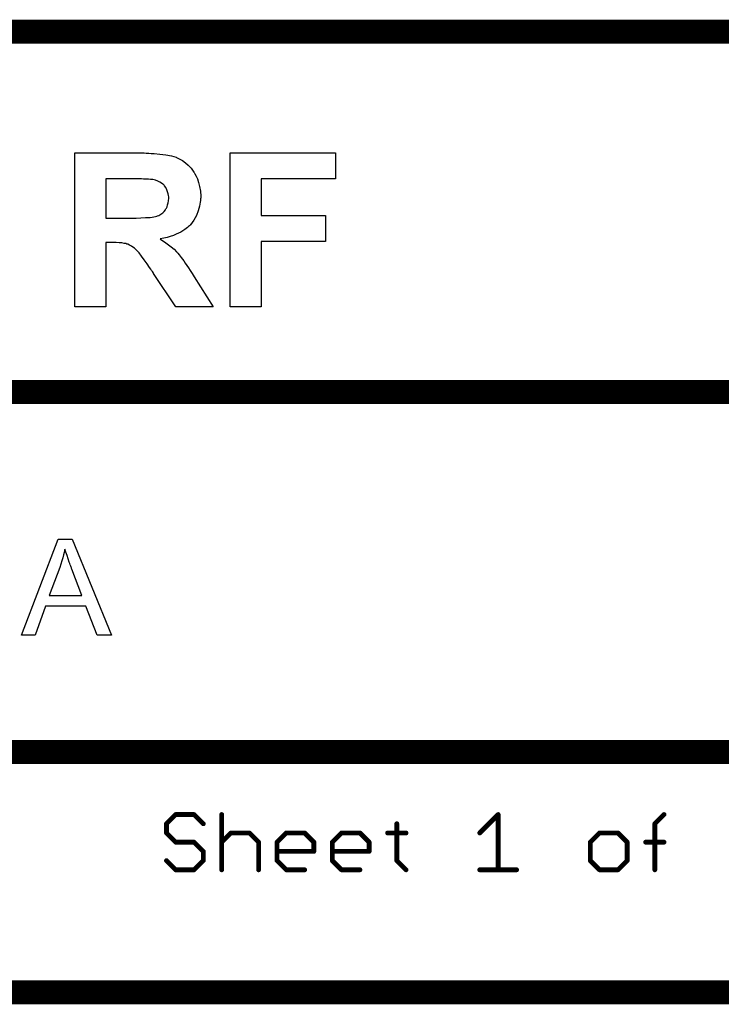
# Model space of a CAD drawing. Extents: x -1.5 to 9, y -3 to 5.
# Tile 265 of 368: x 7.84 to 8.424, y -3.01 to -2.19. Entities that reach past the tile are written whole.
import ezdxf

# ---------------------------------------------------------------- set-up
doc = ezdxf.new("R2010")
doc.units = 0
doc.layers.get('0').update_dxf_attribs({"linetype": 'CONTINUOUS'})
doc.layers.add('qfn16-30-34-a_mechanical_19', color=1, linetype='CONTINUOUS')

# ---------------------------------------------------------------- blocks, each defined once
blk = doc.blocks.new('D56')
at = {"const_width": 0.001}
blk.add_lwpolyline([(-0.0005, 0, 1), (0.0005, 0, 1)], format="xyb", close=True, dxfattribs=at)
blk = doc.blocks.new('D57')
at = {"const_width": 0.002}
blk.add_lwpolyline([(-0.001, 0, 1), (0.001, 0, 1)], format="xyb", close=True, dxfattribs=at)

msp = doc.modelspace()

# ---------------------------------------------------------------- linework, layer by layer
at = {"layer": 'qfn16-30-34-a_mechanical_19', "color": 1}
for points, const_width in [([(6.4, -2.2), (9, -2.2)], 0.02), ([(7.1, -2.5), (8.6, -2.5)], 0.02), ([(7.8, -2.8), (8.6, -2.8)], 0.02), ([(7.962, -2.859634), (7.969673, -2.851961)], 0.004), ([(7.969673, -2.851961), (7.98502, -2.851961)], 0.004), ([(7.969673, -2.850961), (7.969673, -2.850961)], 0.002), ([(7.969673, -2.850961), (7.969673, -2.850961)], 0.002), ([(7.97038, -2.852668), (7.97038, -2.852668)], 0.002), ([(7.97038, -2.852668), (7.97038, -2.852668)], 0.002), ([(7.98502, -2.851961), (7.992693, -2.859634)], 0.004), ([(7.98502, -2.852961), (7.98502, -2.852961)], 0.002), ([(7.98502, -2.852961), (7.98502, -2.852961)], 0.002), ([(7.985727, -2.851254), (7.985727, -2.851254)], 0.002), ([(7.985727, -2.851254), (7.985727, -2.851254)], 0.002), ([(8.008039, -2.898), (8.008039, -2.851961)], 0.004), ([(8.009039, -2.851961), (8.009039, -2.851961)], 0.002), ([(8.009039, -2.851961), (8.009039, -2.851961)], 0.002), ([(8.222889, -2.867307), (8.238235, -2.851961)], 0.004), ([(8.238235, -2.898), (8.238235, -2.851961)], 0.004), ([(8.238942, -2.852668), (8.238942, -2.852668)], 0.002), ([(8.238942, -2.852668), (8.238942, -2.852668)], 0.002), ([(8.239235, -2.851961), (8.239235, -2.851961)], 0.002), ([(8.239235, -2.851961), (8.239235, -2.851961)], 0.002), ([(8.36868, -2.859634), (8.376353, -2.851961)], 0.004), ([(8.37706, -2.852668), (8.37706, -2.852668)], 0.002), ([(8.37706, -2.852668), (8.37706, -2.852668)], 0.002), ([(7.962, -2.867307), (7.962, -2.859634)], 0.004), ([(7.961293, -2.858927), (7.961293, -2.858927)], 0.002), ([(7.961293, -2.858927), (7.961293, -2.858927)], 0.002), ([(7.963, -2.859634), (7.963, -2.859634)], 0.002), ([(7.963, -2.859634), (7.963, -2.859634)], 0.002), ([(7.991986, -2.860341), (7.991986, -2.860341)], 0.002), ([(7.991986, -2.860341), (7.991986, -2.860341)], 0.002), ([(8.15383, -2.890327), (8.15383, -2.859634)], 0.004), ([(8.15483, -2.859634), (8.15483, -2.859634)], 0.002), ([(8.15483, -2.859634), (8.15483, -2.859634)], 0.002), ([(8.36868, -2.898), (8.36868, -2.859634)], 0.004), ([(8.367973, -2.858927), (8.367973, -2.858927)], 0.002), ([(8.367973, -2.858927), (8.367973, -2.858927)], 0.002), ([(8.36968, -2.859634), (8.36968, -2.859634)], 0.002), ([(8.36968, -2.859634), (8.36968, -2.859634)], 0.002), ([(7.962, -2.867307), (7.969673, -2.87498)], 0.004), ([(7.961, -2.867307), (7.961, -2.867307)], 0.002), ([(7.961, -2.867307), (7.961, -2.867307)], 0.002), ([(7.962707, -2.8666), (7.962707, -2.8666)], 0.002), ([(7.962707, -2.8666), (7.962707, -2.8666)], 0.002), ([(8.008039, -2.87498), (8.015712, -2.867307)], 0.004), ([(8.015712, -2.867307), (8.031059, -2.867307)], 0.004), ([(8.015712, -2.866307), (8.015712, -2.866307)], 0.002), ([(8.015712, -2.866307), (8.015712, -2.866307)], 0.002), ([(8.016419, -2.868014), (8.016419, -2.868014)], 0.002), ([(8.016419, -2.868014), (8.016419, -2.868014)], 0.002), ([(8.031059, -2.867307), (8.038732, -2.87498)], 0.004), ([(8.031059, -2.868307), (8.031059, -2.868307)], 0.002), ([(8.031059, -2.868307), (8.031059, -2.868307)], 0.002), ([(8.031766, -2.8666), (8.031766, -2.8666)], 0.002), ([(8.031766, -2.8666), (8.031766, -2.8666)], 0.002), ([(8.054078, -2.87498), (8.061752, -2.867307)], 0.004), ([(8.061752, -2.867307), (8.077098, -2.867307)], 0.004), ([(8.061752, -2.866307), (8.061752, -2.866307)], 0.002), ([(8.061752, -2.866307), (8.061752, -2.866307)], 0.002), ([(8.062459, -2.868014), (8.062459, -2.868014)], 0.002), ([(8.062459, -2.868014), (8.062459, -2.868014)], 0.002), ([(8.077098, -2.867307), (8.084771, -2.87498)], 0.004), ([(8.077098, -2.868307), (8.077098, -2.868307)], 0.002), ([(8.077098, -2.868307), (8.077098, -2.868307)], 0.002), ([(8.077805, -2.8666), (8.077805, -2.8666)], 0.002), ([(8.077805, -2.8666), (8.077805, -2.8666)], 0.002), ([(8.100118, -2.87498), (8.107791, -2.867307)], 0.004), ([(8.107791, -2.867307), (8.123137, -2.867307)], 0.004), ([(8.107791, -2.866307), (8.107791, -2.866307)], 0.002), ([(8.107791, -2.866307), (8.107791, -2.866307)], 0.002), ([(8.108498, -2.868014), (8.108498, -2.868014)], 0.002), ([(8.108498, -2.868014), (8.108498, -2.868014)], 0.002), ([(8.123137, -2.867307), (8.130811, -2.87498)], 0.004), ([(8.123137, -2.868307), (8.123137, -2.868307)], 0.002), ([(8.123137, -2.868307), (8.123137, -2.868307)], 0.002), ([(8.123844, -2.8666), (8.123844, -2.8666)], 0.002), ([(8.123844, -2.8666), (8.123844, -2.8666)], 0.002), ([(8.146157, -2.867307), (8.161503, -2.867307)], 0.004), ([(8.146157, -2.866307), (8.146157, -2.866307)], 0.002), ([(8.146157, -2.866307), (8.146157, -2.866307)], 0.002), ([(8.161503, -2.868307), (8.161503, -2.868307)], 0.002), ([(8.161503, -2.868307), (8.161503, -2.868307)], 0.002), ([(8.222182, -2.8666), (8.222182, -2.8666)], 0.002), ([(8.222182, -2.8666), (8.222182, -2.8666)], 0.002), ([(8.314968, -2.87498), (8.322641, -2.867307)], 0.004), ([(8.322641, -2.867307), (8.337987, -2.867307)], 0.004), ([(8.322641, -2.866307), (8.322641, -2.866307)], 0.002), ([(8.322641, -2.866307), (8.322641, -2.866307)], 0.002), ([(8.323348, -2.868014), (8.323348, -2.868014)], 0.002), ([(8.323348, -2.868014), (8.323348, -2.868014)], 0.002), ([(8.337987, -2.867307), (8.34566, -2.87498)], 0.004), ([(8.337987, -2.868307), (8.337987, -2.868307)], 0.002), ([(8.337987, -2.868307), (8.337987, -2.868307)], 0.002), ([(8.338694, -2.8666), (8.338694, -2.8666)], 0.002), ([(8.338694, -2.8666), (8.338694, -2.8666)], 0.002), ([(7.969673, -2.87498), (7.98502, -2.87498)], 0.004), ([(7.968966, -2.875688), (7.968966, -2.875688)], 0.002), ([(7.968966, -2.875688), (7.968966, -2.875688)], 0.002), ([(7.969673, -2.87398), (7.969673, -2.87398)], 0.002), ([(7.969673, -2.87398), (7.969673, -2.87398)], 0.002), ([(7.98502, -2.87498), (7.992693, -2.882654)], 0.004), ([(7.98502, -2.87598), (7.98502, -2.87598)], 0.002), ([(7.98502, -2.87598), (7.98502, -2.87598)], 0.002), ([(7.985727, -2.874273), (7.985727, -2.874273)], 0.002), ([(7.985727, -2.874273), (7.985727, -2.874273)], 0.002), ([(8.007332, -2.874273), (8.007332, -2.874273)], 0.002), ([(8.007332, -2.874273), (8.007332, -2.874273)], 0.002), ([(8.038732, -2.898), (8.038732, -2.87498)], 0.004), ([(8.038025, -2.875688), (8.038025, -2.875688)], 0.002), ([(8.038025, -2.875688), (8.038025, -2.875688)], 0.002), ([(8.039732, -2.87498), (8.039732, -2.87498)], 0.002), ([(8.039732, -2.87498), (8.039732, -2.87498)], 0.002), ([(8.054078, -2.890327), (8.054078, -2.87498)], 0.004), ([(8.053371, -2.874273), (8.053371, -2.874273)], 0.002), ([(8.053371, -2.874273), (8.053371, -2.874273)], 0.002), ([(8.055078, -2.87498), (8.055078, -2.87498)], 0.002), ([(8.055078, -2.87498), (8.055078, -2.87498)], 0.002), ([(8.084771, -2.882654), (8.084771, -2.87498)], 0.004), ([(8.084064, -2.875688), (8.084064, -2.875688)], 0.002), ([(8.084064, -2.875688), (8.084064, -2.875688)], 0.002), ([(8.085771, -2.87498), (8.085771, -2.87498)], 0.002), ([(8.085771, -2.87498), (8.085771, -2.87498)], 0.002), ([(8.100118, -2.890327), (8.100118, -2.87498)], 0.004), ([(8.099411, -2.874273), (8.099411, -2.874273)], 0.002), ([(8.099411, -2.874273), (8.099411, -2.874273)], 0.002), ([(8.101118, -2.87498), (8.101118, -2.87498)], 0.002), ([(8.101118, -2.87498), (8.101118, -2.87498)], 0.002), ([(8.130811, -2.882654), (8.130811, -2.87498)], 0.004), ([(8.130103, -2.875688), (8.130103, -2.875688)], 0.002), ([(8.130103, -2.875688), (8.130103, -2.875688)], 0.002), ([(8.131811, -2.87498), (8.131811, -2.87498)], 0.002), ([(8.131811, -2.87498), (8.131811, -2.87498)], 0.002), ([(8.314968, -2.890327), (8.314968, -2.87498)], 0.004), ([(8.31426, -2.874273), (8.31426, -2.874273)], 0.002), ([(8.31426, -2.874273), (8.31426, -2.874273)], 0.002), ([(8.315968, -2.87498), (8.315968, -2.87498)], 0.002), ([(8.315968, -2.87498), (8.315968, -2.87498)], 0.002), ([(8.34566, -2.890327), (8.34566, -2.87498)], 0.004), ([(8.344953, -2.875688), (8.344953, -2.875688)], 0.002), ([(8.344953, -2.875688), (8.344953, -2.875688)], 0.002), ([(8.34666, -2.87498), (8.34666, -2.87498)], 0.002), ([(8.34666, -2.87498), (8.34666, -2.87498)], 0.002), ([(8.361007, -2.87498), (8.376353, -2.87498)], 0.004), ([(8.361007, -2.87398), (8.361007, -2.87398)], 0.002), ([(8.361007, -2.87398), (8.361007, -2.87398)], 0.002), ([(8.376353, -2.87598), (8.376353, -2.87598)], 0.002), ([(8.376353, -2.87598), (8.376353, -2.87598)], 0.002), ([(7.992693, -2.890327), (7.992693, -2.882654)], 0.004), ([(7.991986, -2.883361), (7.991986, -2.883361)], 0.002), ([(7.991986, -2.883361), (7.991986, -2.883361)], 0.002), ([(7.993693, -2.882654), (7.993693, -2.882654)], 0.002), ([(7.993693, -2.882654), (7.993693, -2.882654)], 0.002), ([(8.054078, -2.882654), (8.084771, -2.882654)], 0.004), ([(8.054078, -2.881654), (8.054078, -2.881654)], 0.002), ([(8.054078, -2.881654), (8.054078, -2.881654)], 0.002), ([(8.083771, -2.882654), (8.083771, -2.882654)], 0.002), ([(8.083771, -2.882654), (8.083771, -2.882654)], 0.002), ([(8.084771, -2.883654), (8.084771, -2.883654)], 0.002), ([(8.084771, -2.883654), (8.084771, -2.883654)], 0.002), ([(8.100118, -2.882654), (8.130811, -2.882654)], 0.004), ([(8.100118, -2.881654), (8.100118, -2.881654)], 0.002), ([(8.100118, -2.881654), (8.100118, -2.881654)], 0.002), ([(8.129811, -2.882654), (8.129811, -2.882654)], 0.002), ([(8.129811, -2.882654), (8.129811, -2.882654)], 0.002), ([(8.130811, -2.883654), (8.130811, -2.883654)], 0.002), ([(8.130811, -2.883654), (8.130811, -2.883654)], 0.002), ([(7.962, -2.890327), (7.969673, -2.898)], 0.004), ([(7.962707, -2.88962), (7.962707, -2.88962)], 0.002), ([(7.962707, -2.88962), (7.962707, -2.88962)], 0.002), ([(7.98502, -2.898), (7.992693, -2.890327)], 0.004), ([(7.991693, -2.890327), (7.991693, -2.890327)], 0.002), ([(7.991693, -2.890327), (7.991693, -2.890327)], 0.002), ([(7.9934, -2.891034), (7.9934, -2.891034)], 0.002), ([(7.9934, -2.891034), (7.9934, -2.891034)], 0.002), ([(8.054078, -2.890327), (8.061752, -2.898)], 0.004), ([(8.053078, -2.890327), (8.053078, -2.890327)], 0.002), ([(8.053078, -2.890327), (8.053078, -2.890327)], 0.002), ([(8.054786, -2.88962), (8.054786, -2.88962)], 0.002), ([(8.054786, -2.88962), (8.054786, -2.88962)], 0.002), ([(8.100118, -2.890327), (8.107791, -2.898)], 0.004), ([(8.099118, -2.890327), (8.099118, -2.890327)], 0.002), ([(8.099118, -2.890327), (8.099118, -2.890327)], 0.002), ([(8.100825, -2.88962), (8.100825, -2.88962)], 0.002), ([(8.100825, -2.88962), (8.100825, -2.88962)], 0.002), ([(8.15383, -2.890327), (8.161503, -2.898)], 0.004), ([(8.15283, -2.890327), (8.15283, -2.890327)], 0.002), ([(8.15283, -2.890327), (8.15283, -2.890327)], 0.002), ([(8.154537, -2.88962), (8.154537, -2.88962)], 0.002), ([(8.154537, -2.88962), (8.154537, -2.88962)], 0.002), ([(8.314968, -2.890327), (8.322641, -2.898)], 0.004), ([(8.313968, -2.890327), (8.313968, -2.890327)], 0.002), ([(8.313968, -2.890327), (8.313968, -2.890327)], 0.002), ([(8.315675, -2.88962), (8.315675, -2.88962)], 0.002), ([(8.315675, -2.88962), (8.315675, -2.88962)], 0.002), ([(8.337987, -2.898), (8.34566, -2.890327)], 0.004), ([(8.34466, -2.890327), (8.34466, -2.890327)], 0.002), ([(8.34466, -2.890327), (8.34466, -2.890327)], 0.002), ([(8.346367, -2.891034), (8.346367, -2.891034)], 0.002), ([(8.346367, -2.891034), (8.346367, -2.891034)], 0.002), ([(7.969673, -2.898), (7.98502, -2.898)], 0.004), ([(7.968966, -2.898707), (7.968966, -2.898707)], 0.002), ([(7.968966, -2.898707), (7.968966, -2.898707)], 0.002), ([(7.969673, -2.897), (7.969673, -2.897)], 0.002), ([(7.969673, -2.897), (7.969673, -2.897)], 0.002), ([(7.984312, -2.897293), (7.984312, -2.897293)], 0.002), ([(7.984312, -2.897293), (7.984312, -2.897293)], 0.002), ([(7.98502, -2.899), (7.98502, -2.899)], 0.002), ([(7.98502, -2.899), (7.98502, -2.899)], 0.002), ([(8.007039, -2.898), (8.007039, -2.898)], 0.002), ([(8.007039, -2.898), (8.007039, -2.898)], 0.002), ([(8.037732, -2.898), (8.037732, -2.898)], 0.002), ([(8.037732, -2.898), (8.037732, -2.898)], 0.002), ([(8.061752, -2.898), (8.077098, -2.898)], 0.004), ([(8.061044, -2.898707), (8.061044, -2.898707)], 0.002), ([(8.061044, -2.898707), (8.061044, -2.898707)], 0.002), ([(8.061752, -2.897), (8.061752, -2.897)], 0.002), ([(8.061752, -2.897), (8.061752, -2.897)], 0.002), ([(8.077098, -2.899), (8.077098, -2.899)], 0.002), ([(8.077098, -2.899), (8.077098, -2.899)], 0.002), ([(8.107791, -2.898), (8.123137, -2.898)], 0.004), ([(8.107084, -2.898707), (8.107084, -2.898707)], 0.002), ([(8.107084, -2.898707), (8.107084, -2.898707)], 0.002), ([(8.107791, -2.897), (8.107791, -2.897)], 0.002), ([(8.107791, -2.897), (8.107791, -2.897)], 0.002), ([(8.123137, -2.899), (8.123137, -2.899)], 0.002), ([(8.123137, -2.899), (8.123137, -2.899)], 0.002), ([(8.160796, -2.898707), (8.160796, -2.898707)], 0.002), ([(8.160796, -2.898707), (8.160796, -2.898707)], 0.002), ([(8.222889, -2.898), (8.253582, -2.898)], 0.004), ([(8.222889, -2.897), (8.222889, -2.897)], 0.002), ([(8.222889, -2.897), (8.222889, -2.897)], 0.002), ([(8.237235, -2.898), (8.237235, -2.898)], 0.002), ([(8.237235, -2.898), (8.237235, -2.898)], 0.002), ([(8.253582, -2.899), (8.253582, -2.899)], 0.002), ([(8.253582, -2.899), (8.253582, -2.899)], 0.002), ([(8.322641, -2.898), (8.337987, -2.898)], 0.004), ([(8.321934, -2.898707), (8.321934, -2.898707)], 0.002), ([(8.321934, -2.898707), (8.321934, -2.898707)], 0.002), ([(8.322641, -2.897), (8.322641, -2.897)], 0.002), ([(8.322641, -2.897), (8.322641, -2.897)], 0.002), ([(8.33728, -2.897293), (8.33728, -2.897293)], 0.002), ([(8.33728, -2.897293), (8.33728, -2.897293)], 0.002), ([(8.337987, -2.899), (8.337987, -2.899)], 0.002), ([(8.337987, -2.899), (8.337987, -2.899)], 0.002), ([(8.36768, -2.898), (8.36768, -2.898)], 0.002), ([(8.36768, -2.898), (8.36768, -2.898)], 0.002), ([(7.8, -3), (9, -3)], 0.02)]:
    msp.add_lwpolyline(points, dxfattribs=dict(at, const_width=const_width))
for points in [[(7.945164, -2.30114), (7.9472, -2.30114), (7.949236, -2.301325), (7.951643, -2.301325), (7.956455, -2.301881), (7.961453, -2.302436), (7.966081, -2.303361), (7.968117, -2.303917), (7.969968, -2.304472), (7.970153, -2.304472), (7.970338, -2.304657), (7.971449, -2.305213), (7.973114, -2.306138), (7.975336, -2.307249), (7.977742, -2.3091), (7.980148, -2.311136), (7.982555, -2.313727), (7.984776, -2.316874), (7.984776, -2.317059), (7.984961, -2.317244), (7.985331, -2.317799), (7.985701, -2.318355), (7.986627, -2.320206), (7.987737, -2.322612), (7.988663, -2.325573), (7.989588, -2.328905), (7.990329, -2.332792), (7.990514, -2.336865), (7.990514, -2.33705), (7.990514, -2.33742), (7.990514, -2.338345), (7.990329, -2.339271), (7.990329, -2.340567), (7.990144, -2.341862), (7.989403, -2.345194), (7.988478, -2.349081), (7.986997, -2.352968), (7.984776, -2.357041), (7.98348, -2.358892), (7.981999, -2.360742), (7.981814, -2.360928), (7.981629, -2.361113), (7.981074, -2.361668), (7.980333, -2.362223), (7.979593, -2.362964), (7.978482, -2.363889), (7.977187, -2.364815), (7.975706, -2.36574), (7.97404, -2.366851), (7.972004, -2.367776), (7.969968, -2.368702), (7.967747, -2.369627), (7.965155, -2.370553), (7.962564, -2.371293), (7.959787, -2.372034), (7.956641, -2.372589), (7.956826, -2.372589), (7.957011, -2.372774), (7.958121, -2.373514), (7.959602, -2.37444), (7.961453, -2.375736), (7.963674, -2.377401), (7.965895, -2.379067), (7.968302, -2.381104), (7.970338, -2.383325), (7.970523, -2.38351), (7.971449, -2.384435), (7.972559, -2.385916), (7.974225, -2.388137), (7.976446, -2.390914), (7.977557, -2.392765), (7.978852, -2.394616), (7.980333, -2.396652), (7.981814, -2.398873), (7.98348, -2.401465), (7.985146, -2.404056), (8.000879, -2.429044), (7.969783, -2.429044), (7.951273, -2.40128), (7.951087, -2.401094), (7.950902, -2.400539), (7.950347, -2.399799), (7.949607, -2.398873), (7.948866, -2.397763), (7.947941, -2.396282), (7.945905, -2.39332), (7.943498, -2.389988), (7.941277, -2.387027), (7.939241, -2.38425), (7.938316, -2.383325), (7.937575, -2.382399), (7.93739, -2.382214), (7.93702, -2.381844), (7.936279, -2.381104), (7.935354, -2.380178), (7.934058, -2.379438), (7.932763, -2.378512), (7.931282, -2.377772), (7.929801, -2.377031), (7.929616, -2.377031), (7.929061, -2.376846), (7.928135, -2.376476), (7.926654, -2.376291), (7.924803, -2.375921), (7.922582, -2.375736), (7.919991, -2.375551), (7.911661, -2.375551), (7.911661, -2.429044), (7.885747, -2.429044), (7.885747, -2.300955), (7.943498, -2.300955), (7.945164, -2.30114)], [(8.102869, -2.322612), (8.040861, -2.322612), (8.040861, -2.352968), (8.094355, -2.352968), (8.094355, -2.374625), (8.040861, -2.374625), (8.040861, -2.429044), (8.014947, -2.429044), (8.014947, -2.300955), (8.102869, -2.300955), (8.102869, -2.322612)], [(7.941277, -2.322612), (7.911661, -2.322612), (7.911661, -2.35519), (7.936835, -2.35519), (7.940537, -2.355005), (7.944424, -2.354819), (7.948311, -2.354634), (7.949977, -2.354449), (7.951458, -2.354264), (7.952939, -2.353894), (7.953864, -2.353709), (7.954049, -2.353709), (7.954604, -2.353338), (7.95553, -2.352968), (7.956455, -2.352413), (7.958862, -2.350747), (7.959972, -2.349637), (7.961083, -2.348341), (7.961268, -2.348156), (7.961453, -2.3476), (7.962008, -2.34686), (7.962564, -2.345749), (7.962934, -2.344269), (7.963489, -2.342603), (7.963674, -2.340752), (7.963859, -2.338716), (7.963859, -2.338345), (7.963859, -2.337605), (7.963674, -2.336494), (7.963489, -2.335014), (7.962934, -2.333348), (7.962379, -2.331682), (7.961453, -2.329831), (7.960342, -2.32835), (7.960157, -2.328165), (7.959787, -2.32761), (7.958862, -2.327054), (7.957751, -2.326129), (7.956455, -2.325203), (7.954789, -2.324463), (7.952753, -2.323723), (7.950532, -2.323167), (7.950347, -2.323167), (7.949792, -2.322982), (7.948681, -2.322982), (7.947015, -2.322797), (7.942943, -2.322797), (7.941277, -2.322612)], [(7.916272, -2.702602), (7.904239, -2.702602), (7.894868, -2.678305), (7.861315, -2.678305), (7.852637, -2.702602), (7.841414, -2.702602), (7.871959, -2.622538), (7.883529, -2.622538), (7.916272, -2.702602)], [(7.877513, -2.630868), (7.877513, -2.630984), (7.877397, -2.631215), (7.877397, -2.631678), (7.877166, -2.632141), (7.87705, -2.632951), (7.876819, -2.633761), (7.876356, -2.635728), (7.875777, -2.638042), (7.874967, -2.640587), (7.874158, -2.643364), (7.873116, -2.646256), (7.864439, -2.669628), (7.891512, -2.669628), (7.883182, -2.647645), (7.883182, -2.647529), (7.883066, -2.647182), (7.882835, -2.646604), (7.882604, -2.645909), (7.882257, -2.645099), (7.881909, -2.644058), (7.881562, -2.642901), (7.8811, -2.641744), (7.880174, -2.639083), (7.879248, -2.636306), (7.878323, -2.63353), (7.877513, -2.630868)]]:
    msp.add_lwpolyline(points, dxfattribs=at)
at = {"layer": 'qfn16-30-34-a_mechanical_19', "color": 1, "const_width": 0.002}
for points in [[(7.969673, -2.850961, 1), (7.969673, -2.852961)], [(7.97038, -2.852668, 1), (7.968966, -2.851254)], [(7.985727, -2.851254, 1.000854), (7.984312, -2.852668)], [(7.98502, -2.852961, 1), (7.98502, -2.850961)], [(8.009039, -2.851961, 1), (8.007039, -2.851961)], [(8.239235, -2.851961, 1), (8.237235, -2.851961)], [(8.238942, -2.852668, 1), (8.237528, -2.851254)], [(8.37706, -2.852668, 1), (8.375646, -2.851254)], [(7.963, -2.859634, 1), (7.961, -2.859634)], [(7.961293, -2.858927, 1), (7.962707, -2.860341)], [(7.991986, -2.860341, 1), (7.9934, -2.858927)], [(8.15483, -2.859634, 1), (8.15283, -2.859634)], [(8.36968, -2.859634, 1), (8.36768, -2.859634)], [(8.367973, -2.858927, 1), (8.369387, -2.860341)], [(7.962707, -2.8666, 1), (7.961293, -2.868014)], [(7.961, -2.867307, 1), (7.963, -2.867307)], [(8.015712, -2.866307, 1), (8.015712, -2.868307)], [(8.016419, -2.868014, 1), (8.015005, -2.8666)], [(8.031766, -2.8666, 1), (8.030352, -2.868014)], [(8.031059, -2.868307, 1), (8.031059, -2.866307)], [(8.061752, -2.866307, 1), (8.061752, -2.868307)], [(8.062459, -2.868014, 0.999854), (8.061044, -2.8666)], [(8.077805, -2.8666, 1), (8.076391, -2.868014)], [(8.077098, -2.868307, 1), (8.077098, -2.866307)], [(8.107791, -2.866307, 1), (8.107791, -2.868307)], [(8.108498, -2.868014, 1), (8.107084, -2.8666)], [(8.123844, -2.8666, 1), (8.12243, -2.868014)], [(8.123137, -2.868307, 1), (8.123137, -2.866307)], [(8.146157, -2.866307, 1), (8.146157, -2.868307)], [(8.161503, -2.868307, 1), (8.161503, -2.866307)], [(8.222182, -2.8666, 1), (8.223596, -2.868014)], [(8.322641, -2.866307, 1), (8.322641, -2.868307)], [(8.323348, -2.868014, 1), (8.321934, -2.8666)], [(8.338694, -2.8666, 1), (8.33728, -2.868014)], [(8.337987, -2.868307, 1), (8.337987, -2.866307)], [(7.969673, -2.87398, 1), (7.969673, -2.87598)], [(7.968966, -2.875688, 0.999854), (7.97038, -2.874273)], [(7.985727, -2.874273, 1), (7.984312, -2.875688)], [(7.98502, -2.87598, 1), (7.98502, -2.87398)], [(8.007332, -2.874273, 1.000854), (8.008746, -2.875688)], [(8.039732, -2.87498, 1), (8.037732, -2.87498)], [(8.038025, -2.875688, 0.999854), (8.039439, -2.874273)], [(8.055078, -2.87498, 1), (8.053078, -2.87498)], [(8.053371, -2.874273, 1), (8.054786, -2.875688)], [(8.085771, -2.87498, 1), (8.083771, -2.87498)], [(8.084064, -2.875688, 0.999854), (8.085478, -2.874273)], [(8.099411, -2.874273, 1.000854), (8.100825, -2.875688)], [(8.101118, -2.87498, 1), (8.099118, -2.87498)], [(8.131811, -2.87498, 1), (8.129811, -2.87498)], [(8.130103, -2.875688, 1), (8.131518, -2.874273)], [(8.31426, -2.874273, 1), (8.315675, -2.875688)], [(8.315968, -2.87498, 1), (8.313968, -2.87498)], [(8.34666, -2.87498, 1), (8.34466, -2.87498)], [(8.344953, -2.875688, 0.999854), (8.346367, -2.874273)], [(8.361007, -2.87398, 1), (8.361007, -2.87598)], [(8.376353, -2.87598, 1), (8.376353, -2.87398)], [(7.993693, -2.882654, 1), (7.991693, -2.882654)], [(7.991986, -2.883361, 1), (7.9934, -2.881947)], [(8.054078, -2.881654, 1), (8.054078, -2.883654)], [(8.083771, -2.882654, 1), (8.085771, -2.882654)], [(8.084771, -2.883654, 1), (8.084771, -2.881654)], [(8.100118, -2.881654, 1), (8.100118, -2.883654)], [(8.129811, -2.882654, 1), (8.131811, -2.882654)], [(8.130811, -2.883654, 1), (8.130811, -2.881654)], [(7.962707, -2.88962, 1), (7.961293, -2.891034)], [(7.991693, -2.890327, 1), (7.993693, -2.890327)], [(7.9934, -2.891034, 1), (7.991986, -2.88962)], [(8.054786, -2.88962, 1.000854), (8.053371, -2.891034)], [(8.053078, -2.890327, 1), (8.055078, -2.890327)], [(8.100825, -2.88962, 1), (8.099411, -2.891034)], [(8.099118, -2.890327, 1), (8.101118, -2.890327)], [(8.154537, -2.88962, 1), (8.153123, -2.891034)], [(8.15283, -2.890327, 1), (8.15483, -2.890327)], [(8.315675, -2.88962, 1.000854), (8.31426, -2.891034)], [(8.313968, -2.890327, 1), (8.315968, -2.890327)], [(8.34466, -2.890327, 1), (8.34666, -2.890327)], [(8.346367, -2.891034, 1), (8.344953, -2.88962)], [(7.969673, -2.897, 1), (7.969673, -2.899)], [(7.968966, -2.898707, 1), (7.97038, -2.897293)], [(7.984312, -2.897293, 0.999854), (7.985727, -2.898707)], [(7.98502, -2.899, 1), (7.98502, -2.897)], [(8.007039, -2.898, 1), (8.009039, -2.898)], [(8.037732, -2.898, 1), (8.039732, -2.898)], [(8.061752, -2.897, 1), (8.061752, -2.899)], [(8.061044, -2.898707, 1.000854), (8.062459, -2.897293)], [(8.077098, -2.899, 1), (8.077098, -2.897)], [(8.107791, -2.897, 1), (8.107791, -2.899)], [(8.107084, -2.898707, 1), (8.108498, -2.897293)], [(8.123137, -2.899, 1), (8.123137, -2.897)], [(8.160796, -2.898707, 1), (8.16221, -2.897293)], [(8.222889, -2.897, 1), (8.222889, -2.899)], [(8.237235, -2.898, 1), (8.239235, -2.898)], [(8.253582, -2.899, 1), (8.253582, -2.897)], [(8.322641, -2.897, 1), (8.322641, -2.899)], [(8.321934, -2.898707, 1), (8.323348, -2.897293)], [(8.33728, -2.897293, 1), (8.338694, -2.898707)], [(8.337987, -2.899, 1), (8.337987, -2.897)], [(8.36768, -2.898, 1), (8.36968, -2.898)]]:
    msp.add_lwpolyline(points, format="xyb", dxfattribs=at)

# ---------------------------------------------------------------- block references
at = {"layer": 'qfn16-30-34-a_mechanical_19'}
for name, p in [('D57', (7.969673, -2.851961)), ('D57', (7.969673, -2.851961)), ('D56', (7.968966, -2.851254)), ('D56', (7.969673, -2.850961)), ('D56', (7.969673, -2.850961)), ('D56', (7.969673, -2.850961)), ('D56', (7.969673, -2.852961)), ('D56', (7.97038, -2.852668)), ('D56', (7.97038, -2.852668)), ('D56', (7.97038, -2.852668)), ('D57', (7.98502, -2.851961)), ('D57', (7.98502, -2.851961)), ('D56', (7.984312, -2.852668)), ('D56', (7.98502, -2.850961)), ('D56', (7.98502, -2.852961)), ('D56', (7.98502, -2.852961)), ('D56', (7.98502, -2.852961)), ('D56', (7.985727, -2.851254)), ('D56', (7.985727, -2.851254)), ('D56', (7.985727, -2.851254)), ('D57', (8.008039, -2.851961)), ('D56', (8.007039, -2.851961)), ('D56', (8.009039, -2.851961)), ('D56', (8.009039, -2.851961)), ('D56', (8.009039, -2.851961)), ('D57', (8.238235, -2.851961)), ('D57', (8.238235, -2.851961)), ('D56', (8.237235, -2.851961)), ('D56', (8.237528, -2.851254)), ('D56', (8.238942, -2.852668)), ('D56', (8.238942, -2.852668)), ('D56', (8.238942, -2.852668)), ('D56', (8.239235, -2.851961)), ('D56', (8.239235, -2.851961)), ('D56', (8.239235, -2.851961)), ('D57', (8.376353, -2.851961)), ('D56', (8.375646, -2.851254)), ('D56', (8.37706, -2.852668)), ('D56', (8.37706, -2.852668)), ('D56', (8.37706, -2.852668)), ('D57', (7.962, -2.859634)), ('D57', (7.962, -2.859634)), ('D56', (7.961, -2.859634)), ('D56', (7.961293, -2.858927)), ('D56', (7.961293, -2.858927)), ('D56', (7.961293, -2.858927)), ('D56', (7.962707, -2.860341)), ('D56', (7.963, -2.859634)), ('D56', (7.963, -2.859634)), ('D56', (7.963, -2.859634)), ('D57', (7.992693, -2.859634)), ('D56', (7.991986, -2.860341)), ('D56', (7.991986, -2.860341)), ('D56', (7.991986, -2.860341)), ('D56', (7.9934, -2.858927)), ('D57', (8.15383, -2.859634)), ('D56', (8.15283, -2.859634)), ('D56', (8.15483, -2.859634)), ('D56', (8.15483, -2.859634)), ('D56', (8.15483, -2.859634)), ('D57', (8.36868, -2.859634)), ('D57', (8.36868, -2.859634)), ('D56', (8.36768, -2.859634)), ('D56', (8.367973, -2.858927)), ('D56', (8.367973, -2.858927)), ('D56', (8.367973, -2.858927)), ('D56', (8.369387, -2.860341)), ('D56', (8.36968, -2.859634)), ('D56', (8.36968, -2.859634)), ('D56', (8.36968, -2.859634)), ('D57', (7.962, -2.867307)), ('D57', (7.962, -2.867307)), ('D56', (7.961, -2.867307)), ('D56', (7.961, -2.867307)), ('D56', (7.961, -2.867307)), ('D56', (7.961293, -2.868014)), ('D56', (7.962707, -2.8666)), ('D56', (7.962707, -2.8666)), ('D56', (7.962707, -2.8666)), ('D56', (7.963, -2.867307)), ('D57', (8.015712, -2.867307)), ('D56', (8.015005, -2.8666)), ('D56', (8.015712, -2.866307)), ('D56', (8.015712, -2.866307)), ('D56', (8.015712, -2.866307)), ('D56', (8.015712, -2.868307)), ('D56', (8.016419, -2.868014)), ('D56', (8.016419, -2.868014)), ('D56', (8.016419, -2.868014)), ('D57', (8.031059, -2.867307)), ('D56', (8.030352, -2.868014)), ('D56', (8.031059, -2.866307)), ('D56', (8.031059, -2.868307)), ('D56', (8.031059, -2.868307)), ('D56', (8.031059, -2.868307)), ('D56', (8.031766, -2.8666)), ('D56', (8.031766, -2.8666)), ('D56', (8.031766, -2.8666)), ('D57', (8.061752, -2.867307)), ('D57', (8.061752, -2.867307)), ('D56', (8.061044, -2.8666)), ('D56', (8.061752, -2.866307)), ('D56', (8.061752, -2.866307)), ('D56', (8.061752, -2.866307)), ('D56', (8.061752, -2.868307)), ('D56', (8.062459, -2.868014)), ('D56', (8.062459, -2.868014)), ('D56', (8.062459, -2.868014)), ('D57', (8.077098, -2.867307)), ('D57', (8.077098, -2.867307)), ('D56', (8.076391, -2.868014)), ('D56', (8.077098, -2.866307)), ('D56', (8.077098, -2.868307)), ('D56', (8.077098, -2.868307)), ('D56', (8.077098, -2.868307)), ('D56', (8.077805, -2.8666)), ('D56', (8.077805, -2.8666)), ('D56', (8.077805, -2.8666)), ('D57', (8.107791, -2.867307)), ('D56', (8.107084, -2.8666)), ('D56', (8.107791, -2.866307)), ('D56', (8.107791, -2.866307)), ('D56', (8.107791, -2.866307)), ('D56', (8.107791, -2.868307)), ('D56', (8.108498, -2.868014)), ('D56', (8.108498, -2.868014)), ('D56', (8.108498, -2.868014)), ('D57', (8.123137, -2.867307)), ('D56', (8.12243, -2.868014)), ('D56', (8.123137, -2.866307)), ('D56', (8.123137, -2.868307)), ('D56', (8.123137, -2.868307)), ('D56', (8.123137, -2.868307)), ('D56', (8.123844, -2.8666)), ('D56', (8.123844, -2.8666)), ('D56', (8.123844, -2.8666)), ('D57', (8.146157, -2.867307)), ('D56', (8.146157, -2.866307)), ('D56', (8.146157, -2.866307)), ('D56', (8.146157, -2.866307)), ('D56', (8.146157, -2.868307)), ('D57', (8.161503, -2.867307)), ('D56', (8.161503, -2.866307)), ('D56', (8.161503, -2.868307)), ('D56', (8.161503, -2.868307)), ('D56', (8.161503, -2.868307)), ('D57', (8.222889, -2.867307)), ('D56', (8.222182, -2.8666)), ('D56', (8.222182, -2.8666)), ('D56', (8.222182, -2.8666)), ('D56', (8.223596, -2.868014)), ('D57', (8.322641, -2.867307)), ('D57', (8.322641, -2.867307)), ('D56', (8.321934, -2.8666)), ('D56', (8.322641, -2.866307)), ('D56', (8.322641, -2.866307)), ('D56', (8.322641, -2.866307)), ('D56', (8.322641, -2.868307)), ('D56', (8.323348, -2.868014)), ('D56', (8.323348, -2.868014)), ('D56', (8.323348, -2.868014)), ('D57', (8.337987, -2.867307)), ('D57', (8.337987, -2.867307)), ('D56', (8.33728, -2.868014)), ('D56', (8.337987, -2.866307)), ('D56', (8.337987, -2.868307)), ('D56', (8.337987, -2.868307)), ('D56', (8.337987, -2.868307)), ('D56', (8.338694, -2.8666)), ('D56', (8.338694, -2.8666)), ('D56', (8.338694, -2.8666)), ('D57', (7.969673, -2.87498)), ('D56', (7.968966, -2.875688)), ('D56', (7.968966, -2.875688)), ('D56', (7.968966, -2.875688)), ('D56', (7.969673, -2.87398)), ('D56', (7.969673, -2.87398)), ('D56', (7.969673, -2.87398)), ('D56', (7.969673, -2.87598)), ('D56', (7.97038, -2.874273)), ('D57', (7.98502, -2.87498)), ('D57', (7.98502, -2.87498)), ('D56', (7.984312, -2.875688)), ('D56', (7.98502, -2.87398)), ('D56', (7.98502, -2.87598)), ('D56', (7.98502, -2.87598)), ('D56', (7.98502, -2.87598)), ('D56', (7.985727, -2.874273)), ('D56', (7.985727, -2.874273)), ('D56', (7.985727, -2.874273)), ('D57', (8.008039, -2.87498)), ('D56', (8.007332, -2.874273)), ('D56', (8.007332, -2.874273)), ('D56', (8.007332, -2.874273)), ('D56', (8.008746, -2.875688)), ('D57', (8.038732, -2.87498)), ('D57', (8.038732, -2.87498)), ('D56', (8.037732, -2.87498)), ('D56', (8.038025, -2.875688)), ('D56', (8.038025, -2.875688)), ('D56', (8.038025, -2.875688)), ('D56', (8.039439, -2.874273)), ('D56', (8.039732, -2.87498)), ('D56', (8.039732, -2.87498)), ('D56', (8.039732, -2.87498)), ('D57', (8.054078, -2.87498)), ('D56', (8.053078, -2.87498)), ('D56', (8.053371, -2.874273)), ('D56', (8.053371, -2.874273)), ('D56', (8.053371, -2.874273)), ('D56', (8.054786, -2.875688)), ('D56', (8.055078, -2.87498)), ('D56', (8.055078, -2.87498)), ('D56', (8.055078, -2.87498)), ('D57', (8.084771, -2.87498)), ('D57', (8.084771, -2.87498)), ('D56', (8.083771, -2.87498)), ('D56', (8.084064, -2.875688)), ('D56', (8.084064, -2.875688)), ('D56', (8.084064, -2.875688)), ('D56', (8.085478, -2.874273)), ('D56', (8.085771, -2.87498)), ('D56', (8.085771, -2.87498)), ('D56', (8.085771, -2.87498)), ('D57', (8.100118, -2.87498)), ('D56', (8.099118, -2.87498)), ('D56', (8.099411, -2.874273)), ('D56', (8.099411, -2.874273)), ('D56', (8.099411, -2.874273)), ('D56', (8.100825, -2.875688)), ('D56', (8.101118, -2.87498)), ('D56', (8.101118, -2.87498)), ('D56', (8.101118, -2.87498)), ('D57', (8.130811, -2.87498)), ('D57', (8.130811, -2.87498)), ('D56', (8.129811, -2.87498)), ('D56', (8.130103, -2.875688)), ('D56', (8.130103, -2.875688)), ('D56', (8.130103, -2.875688)), ('D56', (8.131518, -2.874273)), ('D56', (8.131811, -2.87498)), ('D56', (8.131811, -2.87498)), ('D56', (8.131811, -2.87498)), ('D57', (8.314968, -2.87498)), ('D57', (8.314968, -2.87498)), ('D56', (8.313968, -2.87498)), ('D56', (8.31426, -2.874273)), ('D56', (8.31426, -2.874273)), ('D56', (8.31426, -2.874273)), ('D56', (8.315675, -2.875688)), ('D56', (8.315968, -2.87498)), ('D56', (8.315968, -2.87498)), ('D56', (8.315968, -2.87498)), ('D57', (8.34566, -2.87498)), ('D57', (8.34566, -2.87498)), ('D56', (8.34466, -2.87498)), ('D56', (8.344953, -2.875688)), ('D56', (8.344953, -2.875688)), ('D56', (8.344953, -2.875688)), ('D56', (8.346367, -2.874273)), ('D56', (8.34666, -2.87498)), ('D56', (8.34666, -2.87498)), ('D56', (8.34666, -2.87498)), ('D57', (8.361007, -2.87498)), ('D56', (8.361007, -2.87398)), ('D56', (8.361007, -2.87398)), ('D56', (8.361007, -2.87398)), ('D56', (8.361007, -2.87598)), ('D57', (8.376353, -2.87498)), ('D56', (8.376353, -2.87398)), ('D56', (8.376353, -2.87598)), ('D56', (8.376353, -2.87598)), ('D56', (8.376353, -2.87598)), ('D57', (7.992693, -2.882654)), ('D57', (7.992693, -2.882654)), ('D56', (7.991693, -2.882654)), ('D56', (7.991986, -2.883361)), ('D56', (7.991986, -2.883361)), ('D56', (7.991986, -2.883361)), ('D56', (7.9934, -2.881947)), ('D56', (7.993693, -2.882654)), ('D56', (7.993693, -2.882654)), ('D56', (7.993693, -2.882654)), ('D57', (8.054078, -2.882654)), ('D56', (8.054078, -2.881654)), ('D56', (8.054078, -2.881654)), ('D56', (8.054078, -2.881654)), ('D56', (8.054078, -2.883654)), ('D57', (8.084771, -2.882654)), ('D57', (8.084771, -2.882654)), ('D56', (8.083771, -2.882654)), ('D56', (8.083771, -2.882654)), ('D56', (8.083771, -2.882654)), ('D56', (8.084771, -2.881654)), ('D56', (8.084771, -2.883654)), ('D56', (8.084771, -2.883654)), ('D56', (8.084771, -2.883654)), ('D56', (8.085771, -2.882654)), ('D57', (8.100118, -2.882654)), ('D56', (8.100118, -2.881654)), ('D56', (8.100118, -2.881654)), ('D56', (8.100118, -2.881654)), ('D56', (8.100118, -2.883654)), ('D57', (8.130811, -2.882654)), ('D57', (8.130811, -2.882654)), ('D56', (8.129811, -2.882654)), ('D56', (8.129811, -2.882654)), ('D56', (8.129811, -2.882654)), ('D56', (8.130811, -2.881654)), ('D56', (8.130811, -2.883654)), ('D56', (8.130811, -2.883654)), ('D56', (8.130811, -2.883654)), ('D56', (8.131811, -2.882654)), ('D57', (7.962, -2.890327)), ('D56', (7.961293, -2.891034)), ('D56', (7.962707, -2.88962)), ('D56', (7.962707, -2.88962)), ('D56', (7.962707, -2.88962)), ('D57', (7.992693, -2.890327)), ('D57', (7.992693, -2.890327)), ('D56', (7.991693, -2.890327)), ('D56', (7.991693, -2.890327)), ('D56', (7.991693, -2.890327)), ('D56', (7.991986, -2.88962)), ('D56', (7.9934, -2.891034)), ('D56', (7.9934, -2.891034)), ('D56', (7.9934, -2.891034)), ('D56', (7.993693, -2.890327)), ('D57', (8.054078, -2.890327)), ('D57', (8.054078, -2.890327)), ('D56', (8.053078, -2.890327)), ('D56', (8.053078, -2.890327)), ('D56', (8.053078, -2.890327)), ('D56', (8.053371, -2.891034)), ('D56', (8.054786, -2.88962)), ('D56', (8.054786, -2.88962)), ('D56', (8.054786, -2.88962)), ('D56', (8.055078, -2.890327)), ('D57', (8.100118, -2.890327)), ('D57', (8.100118, -2.890327)), ('D56', (8.099118, -2.890327)), ('D56', (8.099118, -2.890327)), ('D56', (8.099118, -2.890327)), ('D56', (8.099411, -2.891034)), ('D56', (8.100825, -2.88962)), ('D56', (8.100825, -2.88962)), ('D56', (8.100825, -2.88962)), ('D56', (8.101118, -2.890327)), ('D57', (8.15383, -2.890327)), ('D57', (8.15383, -2.890327)), ('D56', (8.15283, -2.890327)), ('D56', (8.15283, -2.890327)), ('D56', (8.15283, -2.890327)), ('D56', (8.153123, -2.891034)), ('D56', (8.154537, -2.88962)), ('D56', (8.154537, -2.88962)), ('D56', (8.154537, -2.88962)), ('D56', (8.15483, -2.890327)), ('D57', (8.314968, -2.890327)), ('D57', (8.314968, -2.890327)), ('D56', (8.313968, -2.890327)), ('D56', (8.313968, -2.890327)), ('D56', (8.313968, -2.890327)), ('D56', (8.31426, -2.891034)), ('D56', (8.315675, -2.88962)), ('D56', (8.315675, -2.88962)), ('D56', (8.315675, -2.88962)), ('D56', (8.315968, -2.890327)), ('D57', (8.34566, -2.890327)), ('D56', (8.34466, -2.890327)), ('D56', (8.34466, -2.890327)), ('D56', (8.34466, -2.890327)), ('D56', (8.344953, -2.88962)), ('D56', (8.346367, -2.891034)), ('D56', (8.346367, -2.891034)), ('D56', (8.346367, -2.891034)), ('D56', (8.34666, -2.890327)), ('D57', (7.969673, -2.898)), ('D57', (7.969673, -2.898)), ('D56', (7.968966, -2.898707)), ('D56', (7.968966, -2.898707)), ('D56', (7.968966, -2.898707)), ('D56', (7.969673, -2.897)), ('D56', (7.969673, -2.897)), ('D56', (7.969673, -2.897)), ('D56', (7.969673, -2.899)), ('D56', (7.97038, -2.897293)), ('D57', (7.98502, -2.898)), ('D57', (7.98502, -2.898)), ('D56', (7.984312, -2.897293)), ('D56', (7.984312, -2.897293)), ('D56', (7.984312, -2.897293)), ('D56', (7.98502, -2.897)), ('D56', (7.98502, -2.899)), ('D56', (7.98502, -2.899)), ('D56', (7.98502, -2.899)), ('D56', (7.985727, -2.898707)), ('D57', (8.008039, -2.898)), ('D56', (8.007039, -2.898)), ('D56', (8.007039, -2.898)), ('D56', (8.007039, -2.898)), ('D56', (8.009039, -2.898)), ('D57', (8.038732, -2.898)), ('D56', (8.037732, -2.898)), ('D56', (8.037732, -2.898)), ('D56', (8.037732, -2.898)), ('D56', (8.039732, -2.898)), ('D57', (8.061752, -2.898)), ('D57', (8.061752, -2.898)), ('D56', (8.061044, -2.898707)), ('D56', (8.061044, -2.898707)), ('D56', (8.061044, -2.898707)), ('D56', (8.061752, -2.897)), ('D56', (8.061752, -2.897)), ('D56', (8.061752, -2.897)), ('D56', (8.061752, -2.899)), ('D56', (8.062459, -2.897293)), ('D57', (8.077098, -2.898)), ('D56', (8.077098, -2.897)), ('D56', (8.077098, -2.899)), ('D56', (8.077098, -2.899)), ('D56', (8.077098, -2.899)), ('D57', (8.107791, -2.898)), ('D57', (8.107791, -2.898)), ('D56', (8.107084, -2.898707)), ('D56', (8.107084, -2.898707)), ('D56', (8.107084, -2.898707)), ('D56', (8.107791, -2.897)), ('D56', (8.107791, -2.897)), ('D56', (8.107791, -2.897)), ('D56', (8.107791, -2.899)), ('D56', (8.108498, -2.897293)), ('D57', (8.123137, -2.898)), ('D56', (8.123137, -2.897)), ('D56', (8.123137, -2.899)), ('D56', (8.123137, -2.899)), ('D56', (8.123137, -2.899)), ('D57', (8.161503, -2.898)), ('D56', (8.160796, -2.898707)), ('D56', (8.160796, -2.898707)), ('D56', (8.160796, -2.898707)), ('D56', (8.16221, -2.897293)), ('D57', (8.222889, -2.898)), ('D56', (8.222889, -2.897)), ('D56', (8.222889, -2.897)), ('D56', (8.222889, -2.897)), ('D56', (8.222889, -2.899)), ('D57', (8.238235, -2.898)), ('D56', (8.237235, -2.898)), ('D56', (8.237235, -2.898)), ('D56', (8.237235, -2.898)), ('D56', (8.239235, -2.898)), ('D57', (8.253582, -2.898)), ('D56', (8.253582, -2.897)), ('D56', (8.253582, -2.899)), ('D56', (8.253582, -2.899)), ('D56', (8.253582, -2.899)), ('D57', (8.322641, -2.898)), ('D57', (8.322641, -2.898)), ('D56', (8.321934, -2.898707)), ('D56', (8.321934, -2.898707)), ('D56', (8.321934, -2.898707)), ('D56', (8.322641, -2.897)), ('D56', (8.322641, -2.897)), ('D56', (8.322641, -2.897)), ('D56', (8.322641, -2.899)), ('D56', (8.323348, -2.897293)), ('D57', (8.337987, -2.898)), ('D56', (8.33728, -2.897293)), ('D56', (8.33728, -2.897293)), ('D56', (8.33728, -2.897293)), ('D56', (8.337987, -2.897)), ('D56', (8.337987, -2.899)), ('D56', (8.337987, -2.899)), ('D56', (8.337987, -2.899)), ('D56', (8.338694, -2.898707)), ('D57', (8.36868, -2.898)), ('D56', (8.36768, -2.898)), ('D56', (8.36768, -2.898)), ('D56', (8.36768, -2.898)), ('D56', (8.36968, -2.898))]:
    msp.add_blockref(name, p, dxfattribs=at)

doc.saveas('drawing.dxf')
